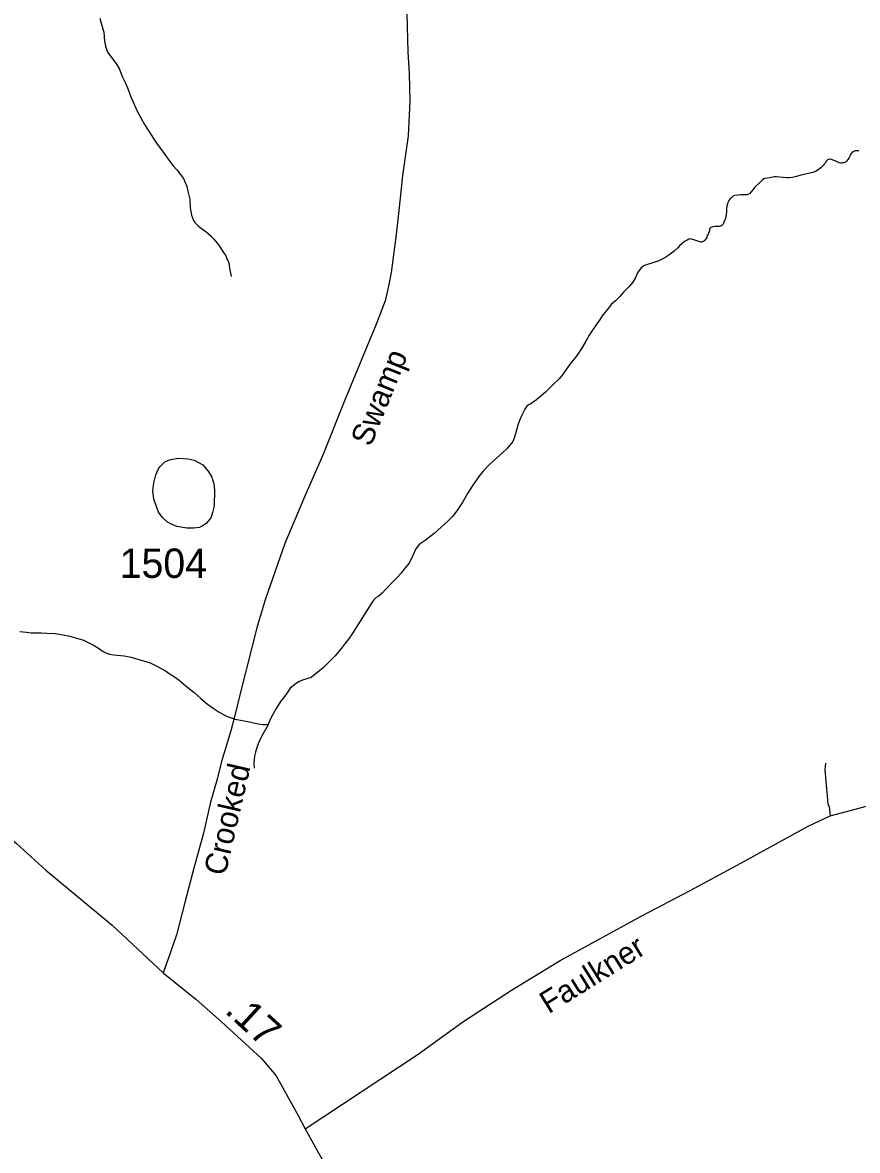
# Model space of a CAD drawing. Extents: x 2220236 to 2384410, y 720751 to 894131.
# Drawn here: x 2319013 to 2322567, y 864584 to 869383 of the extents above; entities that cross this region are included whole.
import ezdxf

# ---------------------------------------------------------------- set-up
doc = ezdxf.new("R2010")
doc.units = 0
for name, color, linetype in [('Exist Hydrographic Misc Water Feature', 7, 'Continuous'), ('Exist Hydrographic Pond Under 1500 Sq Ft', 7, 'Continuous'), ('Exist Road Non-System Type 51', 7, 'Continuous'), ('Exist Road Secondary Mileage Hundredths English Label', 7, 'Continuous'), ('Exist Road Secondary Type 51 Attributed', 7, 'Continuous'), ('Exist Road Secondary Type 51 Label', 7, 'Continuous'), ('Exist Road Secondary Type 51 Number Label', 7, 'Continuous')]:
    doc.layers.add(name, color=color, linetype=linetype)

msp = doc.modelspace()

# ---------------------------------------------------------------- linework, layer by layer
at = {"layer": 'Exist Hydrographic Misc Water Feature'}
for points in [[(2319342.8, 869401.1), (2319350.8, 869371), (2319358.6, 869341.7), (2319362.8, 869303.3), (2319366.8, 869283.1), (2319374.7, 869257.2), (2319392.7, 869233.3), (2319412.8, 869205.3), (2319424.8, 869187.8), (2319438.7, 869151.3), (2319452.7, 869121.7), (2319462.7, 869097.5), (2319474.7, 869067.6), (2319500.7, 869005.4), (2319532.8, 868949.3), (2319558.6, 868909.4), (2319586.6, 868865.3), (2319604.8, 868841.4), (2319626.7, 868811.3), (2319640.7, 868791.3), (2319654.8, 868773.1), (2319670.8, 868755.5), (2319698.7, 868719), (2319712.7, 868685.2), (2319716.7, 868665.5), (2319724.7, 868631.5), (2319726.8, 868595.3), (2319731.4, 868570.9), (2319732.7, 868562.8), (2319740.8, 868541.1), (2319746.2, 868532.3), (2319760.7, 868518.1), (2319774.8, 868507.1), (2319794.8, 868493.1), (2319814.1, 868475.1), (2319826.8, 868463.4), (2319842.8, 868443.4), (2319850.9, 868433.2), (2319868.6, 868405.1), (2319878.8, 868390.7), (2319882.7, 868379.4), (2319890.8, 868361), (2319894.7, 868338.9), (2319896.8, 868323.4), (2319900.6, 868303.1)], [(2322573.6, 868836.9), (2322565.6, 868837.4), (2322559.6, 868837.2), (2322557.6, 868837.1), (2322549.5, 868833.4), (2322542.9, 868828.3), (2322540, 868825.8), (2322538, 868822.3), (2322535.6, 868817.4), (2322531.7, 868809), (2322527.8, 868802.3), (2322520.6, 868793), (2322518.1, 868790.3), (2322515.6, 868788.5), (2322513.2, 868787.6), (2322509.5, 868785.9), (2322505.5, 868785.7), (2322500.5, 868784.7), (2322495.7, 868785.3), (2322489.4, 868786.7), (2322483.3, 868788.8), (2322478.7, 868790.4), (2322474.4, 868792.7), (2322466.6, 868796.3), (2322460.5, 868799.5), (2322457.1, 868800.2), (2322451.6, 868801.5), (2322447.6, 868801.4), (2322444.6, 868800.4), (2322441.5, 868799.5), (2322438.6, 868797.8), (2322435.7, 868795.1), (2322429.1, 868785), (2322425.7, 868780.1), (2322421.5, 868774.9), (2322411.5, 868765.5), (2322405.6, 868761), (2322395.6, 868753.2), (2322388.5, 868749.7), (2322377.5, 868745.1), (2322357.6, 868741.1), (2322327.6, 868733.2), (2322302.6, 868726.6), (2322290.1, 868724.3), (2322277.6, 868723), (2322265.8, 868722.5), (2322251.5, 868723.5), (2322235.4, 868725.4), (2322222.2, 868726.5), (2322214.2, 868726.2), (2322205.4, 868725), (2322193.5, 868722.9), (2322173.5, 868719.5), (2322168.9, 868717.7), (2322163.5, 868713.5), (2322151.5, 868703), (2322147.5, 868698.8), (2322133.5, 868685), (2322129.4, 868680.9), (2322123.3, 868673.2), (2322113.4, 868661.2), (2322109, 868656.2), (2322104, 868652.6), (2322097.5, 868650), (2322094.9, 868649.8), (2322092.1, 868649.7), (2322085.3, 868650.3), (2322071.2, 868650.5), (2322059.1, 868649.2), (2322045.4, 868647), (2322039.5, 868645.2), (2322033.4, 868640.7), (2322029.4, 868637.4)], [(2322029.4, 868637.4), (2322023.4, 868631.3), (2322019.4, 868625.5), (2322015.4, 868617.2), (2322013.4, 868611.3), (2322011.4, 868601.4), (2322009.4, 868591.3), (2322009.4, 868577.5), (2322008.5, 868566.7), (2322005.5, 868550.9), (2322001.4, 868539.4), (2321997.4, 868529.4), (2321994.8, 868525.1), (2321992.1, 868521.8), (2321989.4, 868519.3), (2321985.5, 868517.3), (2321979.3, 868515.5), (2321973.4, 868515.2), (2321969.4, 868515), (2321961.4, 868514.7), (2321951.4, 868513.5), (2321946.7, 868512.5), (2321943.3, 868510.8), (2321940.8, 868509.1), (2321938.9, 868506.4), (2321937.4, 868503.1), (2321935.4, 868493.2), (2321933.6, 868488.2), (2321931.5, 868483.1), (2321927.3, 868477.3), (2321926.4, 868474.7), (2321925.4, 868469), (2321923.4, 868464.7), (2321919.4, 868459), (2321916.8, 868455.5), (2321913.5, 868452.9), (2321911.4, 868451.2), (2321906.8, 868449.3), (2321903.4, 868449.1), (2321901.4, 868449), (2321887.2, 868453.5), (2321875.3, 868457.2), (2321861.3, 868461.4), (2321855.3, 868462.7), (2321849.3, 868460.9), (2321841.7, 868456.6), (2321831.3, 868451.2), (2321821.2, 868443.3), (2321809.3, 868433), (2321803.4, 868425.4), (2321787.4, 868410.7), (2321764.7, 868392.6), (2321747.7, 868382.1), (2321733, 868374.1), (2321722.2, 868369.7), (2321691.2, 868359.2), (2321677.4, 868355.4), (2321664.4, 868350.9), (2321656.9, 868347.2), (2321651.9, 868343.8), (2321646, 868339.3), (2321640.5, 868332.5), (2321631.3, 868317.5), (2321621, 868294.9), (2321611.3, 868278.9), (2321595.3, 868259.4), (2321573.2, 868237.1), (2321555.2, 868217.5), (2321537.2, 868198.6), (2321519.2, 868183.3), (2321507.2, 868167.2), (2321493.3, 868151), (2321481.1, 868134.9), (2321469.1, 868117.2), (2321455.1, 868096.8), (2321439.6, 868074.1), (2321425.5, 868053), (2321411.5, 868027.8), (2321395.2, 868000.9), (2321377, 867971.3), (2321363.9, 867954.4), (2321349, 867936.6), (2321341, 867927.2), (2321326.6, 867907), (2321310.2, 867882.6), (2321297, 867867.2), (2321268, 867838), (2321239.1, 867810.6), (2321221, 867795.1), (2321200.5, 867777), (2321176.9, 867761.3), (2321166.9, 867756.8), (2321160, 867750.8), (2321150.9, 867737.4), (2321139.1, 867713.1), (2321128.7, 867689.6), (2321123.1, 867674.6)], [(2321123.1, 867674.6), (2321107.7, 867619), (2321100.9, 867600.7), (2321075, 867569.2), (2321059, 867554.7), (2321000.9, 867502.9), (2320972.9, 867473.2), (2320954.8, 867451), (2320926.8, 867410.5), (2320906.9, 867378.6), (2320886.8, 867343.2), (2320862.5, 867305.4), (2320842.9, 867280.8), (2320824.8, 867262.8), (2320810.7, 867250.6), (2320765.4, 867208.6), (2320726.8, 867179.2), (2320700.9, 867162.5), (2320686.7, 867143.1), (2320674.9, 867114.6), (2320658.8, 867082.7), (2320640.7, 867060.8), (2320622.8, 867038.6), (2320606.7, 867020.8), (2320588.8, 867002.8), (2320558.7, 866970.4), (2320544.7, 866955), (2320532.8, 866944.7), (2320526.7, 866940.5), (2320516.8, 866935.1), (2320508.7, 866926.5), (2320498.7, 866912.9), (2320481, 866885.2), (2320432.7, 866808.6), (2320416.6, 866782.5), (2320400.3, 866759.6), (2320388.5, 866744.3), (2320370.7, 866720.6), (2320344.6, 866688.3), (2320318.6, 866662.6), (2320304.6, 866649), (2320292.5, 866636.9), (2320242.5, 866596.5), (2320208.5, 866586.9), (2320190.4, 866578.7), (2320172.5, 866566.4), (2320152.6, 866550.8), (2320134.5, 866523), (2320111.5, 866494.3), (2320092.5, 866464.7), (2320070.4, 866422.7), (2320059.2, 866396.9)], [(2319002, 866792.5), (2319030.2, 866788.6), (2319049.7, 866786.2), (2319063.3, 866786), (2319092.3, 866786.4), (2319116.1, 866785), (2319152.2, 866783), (2319178.2, 866779.3), (2319208.3, 866773.1), (2319248.3, 866762.4), (2319272.3, 866754.4), (2319290.2, 866746.9), (2319318.4, 866732.4), (2319340.4, 866718.5), (2319356.2, 866707), (2319371, 866699.4), (2319383.1, 866695.7), (2319402.3, 866692.5), (2319446.2, 866688.5), (2319476.3, 866682.3), (2319490.2, 866678.9), (2319556.3, 866658.6), (2319588.3, 866643.5), (2319621.1, 866624.2), (2319642.3, 866610.3), (2319660.4, 866598.8), (2319680.4, 866584.8), (2319710.2, 866559), (2319744.4, 866532.4), (2319772.4, 866506.6), (2319800.4, 866482.3), (2319829.3, 866462.1), (2319850.4, 866448.9), (2319884.4, 866430.7), (2319918.5, 866418.9), (2319940.4, 866415), (2319972.3, 866408.9), (2319990.5, 866404.7), (2320016.4, 866398.3), (2320036.4, 866396.7), (2320050.4, 866396.5), (2320059.2, 866396.9)], [(2320059.2, 866396.9), (2320058.3, 866394.4), (2320030.4, 866344.9), (2320018.5, 866320.6), (2320011.3, 866303.1), (2320004.4, 866279), (2320000.4, 866260.8), (2319998.3, 866232.7), (2319998.5, 866210.5)]]:
    msp.add_lwpolyline(points, dxfattribs=at)
at = {"layer": 'Exist Hydrographic Pond Under 1500 Sq Ft'}
msp.add_lwpolyline([(2319592.5, 867484.6), (2319600.6, 867494.9), (2319618.6, 867514.5), (2319638.5, 867522.7), (2319674.5, 867529), (2319718.6, 867526.8), (2319744.4, 867521.2), (2319780.5, 867500.5), (2319802.8, 867473.6), (2319818.6, 867448.8), (2319827, 867420.4), (2319830.5, 867392.7), (2319828.6, 867327), (2319822.4, 867297.9), (2319816.6, 867278.9), (2319803.9, 867261.2), (2319794.5, 867251), (2319778.5, 867240.3), (2319766.6, 867235), (2319740.3, 867231.3), (2319712.5, 867231), (2319670.5, 867239.3), (2319650.6, 867247.5), (2319630.4, 867257.2), (2319610.8, 867276.2), (2319592.5, 867299.1), (2319572.4, 867354.9), (2319567.5, 867390.1), (2319572.5, 867423.9), (2319581.3, 867458.7), (2319592.5, 867484.6)], dxfattribs=at)
at = {"layer": 'Exist Road Non-System Type 51'}
msp.add_lwpolyline([(2322431.6, 866231.8), (2322427.9, 866203.8), (2322441.5, 866058.1), (2322446.6, 866045.6), (2322451.5, 866007.4)], dxfattribs=at)
at = {"layer": 'Exist Road Secondary Type 51 Attributed'}
for points in [[(2320648.5, 869420.1), (2320653.8, 869258.4), (2320659, 869165.2), (2320662.5, 869049.2), (2320654.6, 868901.6), (2320630.1, 868732.8), (2320616, 868595.7), (2320603.7, 868481.5), (2320582.6, 868319.8), (2320572.1, 868268.8), (2320556.3, 868198.5), (2320517.6, 868094.8), (2320471.1, 867985.8), (2320383.3, 867773.1), (2320293.7, 867549.9), (2320211.1, 867358.3), (2320130.3, 867166.8), (2320047.8, 866931.2), (2320012.6, 866813.5), (2319942.4, 866539.3), (2319916, 866428.5), (2319900.2, 866368.8), (2319859.9, 866238.2), (2319841.6, 866163.5), (2319813.4, 866065.5), (2319783.5, 865934.3), (2319742.9, 865784.8), (2319704.7, 865638.7), (2319668.2, 865500.8), (2319641.6, 865422.8), (2319611.8, 865339.8)], [(2317240.9, 867801.4), (2317392.5, 867650.9), (2317457.3, 867575.8), (2317485.6, 867548.1), (2317540.2, 867474.7), (2317700.4, 867266.4), (2317753.1, 867202.9), (2317921.6, 866982.9), (2317976.1, 866917.6), (2318152.7, 866685.5), (2318490.4, 866309.2), (2318556.2, 866269.8), (2318625.9, 866203.4), (2318770.6, 866074.5), (2318861.5, 865995.6), (2318987.7, 865889.5), (2319111.8, 865776.3), (2319394.3, 865542.4), (2319611.8, 865339.8)], [(2320216.7, 864675.4), (2320697.6, 864993.7), (2320887.3, 865130.5), (2321094.7, 865265), (2321302.2, 865391.2), (2321649.1, 865582.2), (2321854.9, 865690.2), (2322054.4, 865798), (2322357.8, 865964.2), (2322451.5, 866007.4), (2322627.5, 866053.9)], [(2319611.8, 865339.8), (2319751.5, 865227.3), (2319860.5, 865130.5), (2320030.1, 864974.4), (2320092.2, 864901.3), (2320186.8, 864731.9), (2320216.7, 864675.4)], [(2320216.7, 864675.4), (2320382.1, 864375.7), (2320617.8, 863932.2), (2320690, 863797.7), (2320878.4, 863445.6), (2320965.5, 863287.9), (2321030.3, 863176.6), (2321096.7, 863070.3), (2321169.7, 862959), (2321245.2, 862857.7), (2321390.4, 862663.4), (2321476.5, 862533)]]:
    msp.add_lwpolyline(points, dxfattribs=at)

# ---------------------------------------------------------------- texts
at = {"layer": 'Exist Road Secondary Mileage Hundredths English Label'}
msp.add_text('.17', height=125, rotation=317.3736, dxfattribs=at).set_placement((2319869.8, 865172.8))
at = {"layer": 'Exist Road Secondary Type 51 Label'}
for s, rotation, p in [('Swamp', 67.9349, (2320495.2, 867574.2)), ('Crooked', 76.9976, (2319876.2, 865748.7)), ('Faulkner', 31.901, (2321252.7, 865162.8))]:
    msp.add_text(s, height=95, rotation=rotation, dxfattribs=at).set_placement(p)
at = {"layer": 'Exist Road Secondary Type 51 Number Label'}
msp.add_text('1504', height=125, dxfattribs=at).set_placement((2319426.6, 867019.9))

doc.saveas('drawing.dxf')
